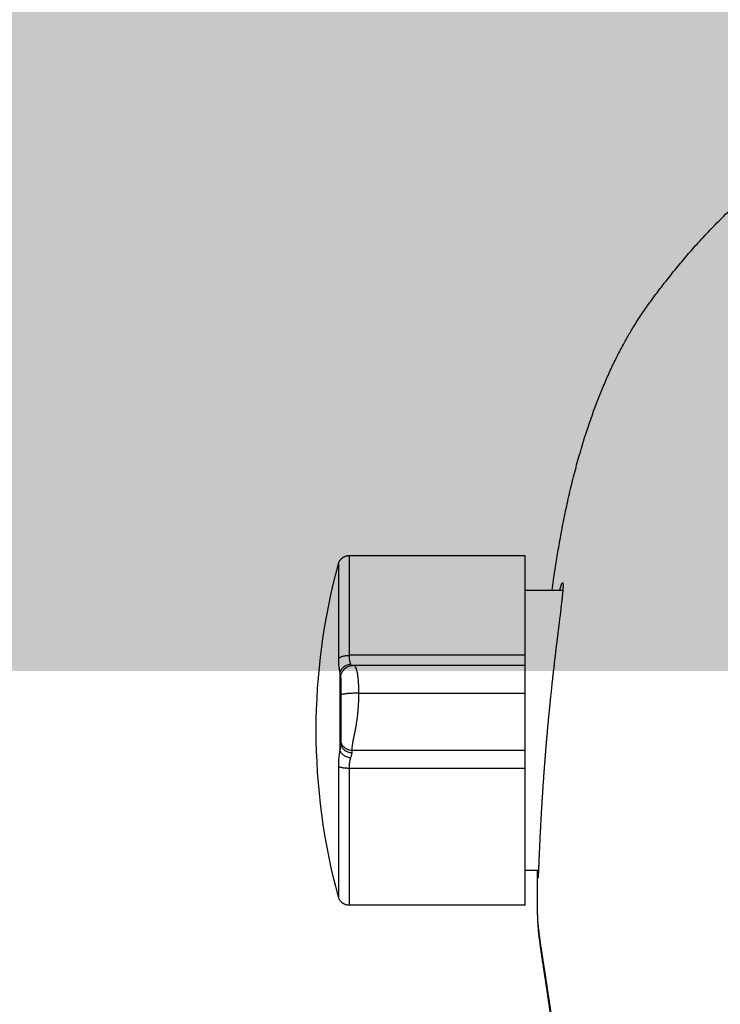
# Model space of a CAD drawing. Header units: millimetres. Extents: x 7483 to 13091, y 8111 to 13871.
# Tile 579 of 656: x 11437.18 to 11440.27, y 9686.99 to 9691.33. Entities that reach past the tile are written whole.
import ezdxf

# ---------------------------------------------------------------- set-up
doc = ezdxf.new("R2010")
doc.units = ezdxf.units.MM
doc.linetypes.add('DGN_STYLE_2', pattern=[30.2, 18.12, -12.08])
doc.layers.add('daszed - 60x120', color=7, linetype='Continuous', lineweight=5, true_color=0xb7dfb3)
doc.layers.add('Wyposazenie Wew - Urzadzenia Sanitarne', color=6, linetype='Continuous')

# ---------------------------------------------------------------- blocks, each defined once
blk = doc.blocks.new('ORAS_ELECTRA')
for p, q in [((3.5617, 0.5549), (2.7874, 0.5549)), ((2.7874, 0.1156), (2.7874, 0.5549)), ((2.7874, 0.4019), (2.6221, 0.4019)), ((2.7874, 0.0717), (2.7874, 0.1156)), ((2.7874, 0.1156), (3.5617, 0.1156)), ((3.5426, 0.0716), (2.7874, 0.0716)), ((3.5426, 0.0716), (3.5426, 0.0716)), ((3.6034, 0.04), (3.6034, -0.3033)), ((3.5197, -0.0512), (2.7874, -0.0512)), ((2.7874, -0.3808), (2.7874, -0.3035)), ((2.7874, -0.3035), (3.5497, -0.3035)), ((2.7874, -0.9851), (2.7874, -0.3808)), ((3.5617, -0.3808), (2.7874, -0.3808)), ((2.7294, -0.832), (2.7874, -0.832)), ((2.7874, -0.9851), (3.5617, -0.9851)), ((2.7328, -1.0256), (2.7328, -1.0252))]:
    blk.add_line(p, q)
blk.add_arc((0.9003, -0.2151), 2.8071, 344.8647, 15.1366)
for points, knots in [([(2.6687, 0.4019), (2.6666, 0.4174), (2.6629, 0.4456), (2.6569, 0.4863), (2.6511, 0.5241), (2.6451, 0.5618), (2.6384, 0.6015), (2.631, 0.6429), (2.6228, 0.6863), (2.6142, 0.7295), (2.6051, 0.7727), (2.5955, 0.8158), (2.5855, 0.8586), (2.575, 0.901), (2.564, 0.9432), (2.5525, 0.9852), (2.5404, 1.0269), (2.5278, 1.0682), (2.5146, 1.1092), (2.5008, 1.15), (2.4876, 1.1872), (2.4752, 1.2207), (2.4636, 1.2507), (2.4516, 1.2806), (2.4392, 1.3103), (2.4264, 1.3399), (2.4131, 1.3693), (2.3994, 1.3986), (2.3845, 1.429), (2.3683, 1.4605), (2.3527, 1.4895), (2.3387, 1.5147), (2.3263, 1.5361), (2.3125, 1.5592), (2.2971, 1.5839), (2.28, 1.6101), (2.2625, 1.636), (2.2424, 1.6644), (2.2197, 1.6954), (2.1946, 1.7289), (2.17, 1.7608), (2.1459, 1.7913), (2.1224, 1.8203), (2.0986, 1.849), (2.0744, 1.8775), (2.0498, 1.9056), (2.0236, 1.9349), (1.9958, 1.9652), (1.9661, 1.9964), (1.936, 2.0272), (1.9054, 2.0576), (1.8742, 2.0875), (1.8443, 2.1153), (1.8157, 2.1411), (1.7885, 2.1651), (1.761, 2.1886), (1.733, 2.2117), (1.7048, 2.2345), (1.6762, 2.2569), (1.6472, 2.2789), (1.6167, 2.3014), (1.5845, 2.3243), (1.5507, 2.3476), (1.5164, 2.3703), (1.4818, 2.3925), (1.4467, 2.4141), (1.4111, 2.4351), (1.3753, 2.4556), (1.3419, 2.4738), (1.3111, 2.49), (1.2831, 2.5043), (1.2548, 2.5182), (1.2264, 2.5318), (1.1977, 2.545), (1.1687, 2.5579), (1.1395, 2.5704), (1.1098, 2.5826), (1.0801, 2.5945), (1.0473, 2.607), (1.0114, 2.6201), (0.9725, 2.6336), (0.9332, 2.6464), (0.8938, 2.6586), (0.8541, 2.6701), (0.8161, 2.6806), (0.7797, 2.6899), (0.7452, 2.6983), (0.7105, 2.7063), (0.6756, 2.7138), (0.6407, 2.7208), (0.6056, 2.7274), (0.5704, 2.7336), (0.5333, 2.7397), (0.4941, 2.7455), (0.4529, 2.7511), (0.4116, 2.7561), (0.3687, 2.7607), (0.3242, 2.765), (0.2781, 2.7687), (0.2319, 2.7718), (0.1856, 2.7743), (0.1392, 2.7762), (0.0928, 2.7775), (0.0464, 2.7784), (0.0155, 2.7785), (0, 2.7785)], [0, 0, 0, 0, 0.011884, 0.021541, 0.031198, 0.040858, 0.050517, 0.061658, 0.072798, 0.083938, 0.09509, 0.106242, 0.117393, 0.128399, 0.139405, 0.150419, 0.161432, 0.172305, 0.183178, 0.19406, 0.204942, 0.213072, 0.221203, 0.229333, 0.237463, 0.245619, 0.253775, 0.261931, 0.270086, 0.279443, 0.288799, 0.295047, 0.301296, 0.307544, 0.315447, 0.323352, 0.331258, 0.339161, 0.34974, 0.36032, 0.370899, 0.380327, 0.389756, 0.399185, 0.408626, 0.418068, 0.427509, 0.43839, 0.449271, 0.460152, 0.471056, 0.481961, 0.492865, 0.502019, 0.511174, 0.520329, 0.529483, 0.538667, 0.547851, 0.557036, 0.566219, 0.5766, 0.586982, 0.597364, 0.607745, 0.618173, 0.628604, 0.639034, 0.649463, 0.65742, 0.665378, 0.673335, 0.681305, 0.689275, 0.697245, 0.705338, 0.713432, 0.721531, 0.729629, 0.740047, 0.750464, 0.760882, 0.771325, 0.781768, 0.792212, 0.801205, 0.8102, 0.819195, 0.828189, 0.837207, 0.846227, 0.855246, 0.864265, 0.874765, 0.885266, 0.895775, 0.906283, 0.917982, 0.929681, 0.941381, 0.953079, 0.964809, 0.97654, 0.98827, 1, 1, 1, 1]), ([(3.61, 0.518), (3.6095, 0.5196), (3.6085, 0.5228), (3.6066, 0.5271), (3.6045, 0.531), (3.6024, 0.5341), (3.6005, 0.5365), (3.5989, 0.5384), (3.5974, 0.54), (3.596, 0.5414), (3.5944, 0.5428), (3.5923, 0.5445), (3.5896, 0.5465), (3.5864, 0.5485), (3.5825, 0.5505), (3.5781, 0.5523), (3.5731, 0.5537), (3.5675, 0.5547), (3.5637, 0.5549), (3.5617, 0.5549)], [0, 0, 0, 0, 0.078431, 0.1516011, 0.2186896, 0.2790502, 0.32217, 0.3604948, 0.3938979, 0.422293, 0.4507485, 0.4935938, 0.5444787, 0.6032665, 0.6696909, 0.7433181, 0.8235147, 0.9094301, 1, 1, 1, 1]), ([(3.5617, 0.1156), (3.5617, 0.1291), (3.5617, 0.156), (3.5617, 0.1948), (3.5617, 0.2323), (3.5617, 0.2683), (3.5617, 0.3025), (3.5617, 0.3351), (3.5617, 0.3657), (3.5617, 0.3943), (3.5617, 0.4209), (3.5617, 0.4452), (3.5617, 0.4673), (3.5617, 0.4871), (3.5617, 0.5045), (3.5617, 0.5194), (3.5617, 0.5317), (3.5617, 0.5415), (3.5617, 0.5488), (3.5617, 0.5532), (3.5617, 0.5552), (3.5617, 0.5548), (3.5617, 0.5547)], [0, 0, 0, 0, 0.051969, 0.103938, 0.155907, 0.207876, 0.259845, 0.311814, 0.363783, 0.415752, 0.467721, 0.51969, 0.571659, 0.623628, 0.675597, 0.727566, 0.779535, 0.831504, 0.883473, 0.935442, 0.987411, 1, 1, 1, 1]), ([(3.61, 0.5179), (3.61, 0.5179), (3.61, 0.5178), (3.61, 0.5162), (3.61, 0.5136), (3.61, 0.5098), (3.61, 0.5049), (3.61, 0.4989), (3.61, 0.4918), (3.61, 0.4836), (3.61, 0.4745), (3.61, 0.4644), (3.61, 0.4531), (3.61, 0.4408), (3.61, 0.4274), (3.61, 0.413), (3.61, 0.3976), (3.61, 0.3814), (3.61, 0.3644), (3.61, 0.3466), (3.61, 0.3279), (3.61, 0.3084), (3.61, 0.2879), (3.61, 0.2665), (3.61, 0.2444), (3.61, 0.2215), (3.61, 0.1982), (3.61, 0.1743), (3.61, 0.15), (3.61, 0.1252), (3.61, 0.1082), (3.61, 0.0997)], [0, 0, 0, 0, 0.030258, 0.064558, 0.099481, 0.134404, 0.169327, 0.204251, 0.239174, 0.273473, 0.307773, 0.342072, 0.376372, 0.411295, 0.446218, 0.481141, 0.516065, 0.550988, 0.585287, 0.619587, 0.653886, 0.688186, 0.723109, 0.758032, 0.792955, 0.827879, 0.862802, 0.897101, 0.931401, 0.9657, 1, 1, 1, 1]), ([(2.6354, 0.4019), (2.6351, 0.403), (2.6344, 0.4055), (2.6334, 0.4092), (2.6323, 0.413), (2.6313, 0.4165), (2.6303, 0.4198), (2.6292, 0.423), (2.6282, 0.4258), (2.6272, 0.4283), (2.6263, 0.4305), (2.6255, 0.4322), (2.6247, 0.4336), (2.6238, 0.4346), (2.623, 0.4351), (2.6224, 0.4348), (2.6219, 0.4339), (2.6215, 0.4324), (2.6212, 0.4304), (2.6211, 0.4282), (2.621, 0.4257), (2.621, 0.4228), (2.621, 0.4196), (2.6212, 0.4159), (2.6214, 0.4115), (2.6217, 0.4061), (2.6222, 0.3997), (2.6228, 0.3926), (2.6235, 0.3851), (2.6243, 0.3773), (2.6251, 0.3697), (2.6259, 0.3622), (2.6268, 0.3547), (2.6276, 0.3469), (2.6286, 0.3387), (2.6296, 0.3303), (2.6307, 0.3205), (2.6321, 0.3095), (2.6336, 0.297), (2.6352, 0.284), (2.6368, 0.2709), (2.6384, 0.2578), (2.64, 0.2454), (2.6415, 0.2333), (2.6429, 0.2216), (2.6444, 0.2096), (2.6459, 0.1973), (2.6475, 0.1848), (2.6492, 0.1707), (2.6511, 0.1551), (2.6532, 0.1377), (2.6553, 0.12), (2.6574, 0.1024), (2.6594, 0.0852), (2.6612, 0.0691), (2.663, 0.0537), (2.6647, 0.0389), (2.6663, 0.0239), (2.668, 0.0088), (2.6697, -0.0065), (2.6715, -0.0235), (2.6735, -0.0422), (2.6757, -0.0626), (2.6778, -0.0833), (2.6798, -0.1034), (2.6818, -0.123), (2.6835, -0.141), (2.6852, -0.1581), (2.6867, -0.1748), (2.6883, -0.1921), (2.69, -0.2101), (2.6916, -0.2281), (2.6932, -0.2466), (2.6948, -0.2655), (2.6965, -0.2849), (2.6981, -0.3043), (2.6996, -0.3235), (2.7011, -0.3425), (2.7025, -0.3603), (2.7038, -0.377), (2.7049, -0.3926), (2.7061, -0.4081), (2.7072, -0.4235), (2.7083, -0.4388), (2.7094, -0.4555), (2.7106, -0.4735), (2.7119, -0.4927), (2.7131, -0.5117), (2.7142, -0.5299), (2.7153, -0.5471), (2.7162, -0.5625), (2.717, -0.5769), (2.7178, -0.5901), (2.7185, -0.6032), (2.7192, -0.616), (2.7199, -0.6286), (2.7206, -0.6422), (2.7214, -0.6567), (2.7222, -0.6719), (2.7229, -0.6867), (2.7236, -0.7006), (2.7242, -0.7135), (2.7247, -0.7249), (2.7252, -0.7353), (2.7256, -0.7448), (2.726, -0.754), (2.7264, -0.7628), (2.7268, -0.7714), (2.7272, -0.7804), (2.7276, -0.7897), (2.728, -0.7993), (2.7283, -0.8082), (2.7287, -0.8163), (2.729, -0.8235), (2.7293, -0.8296), (2.7295, -0.835), (2.7297, -0.8396), (2.7299, -0.8439), (2.7301, -0.8478), (2.7303, -0.8513), (2.7305, -0.8547), (2.7307, -0.8579), (2.7308, -0.8607), (2.731, -0.8628), (2.7312, -0.8642), (2.7313, -0.865), (2.7314, -0.8651), (2.7315, -0.8648), (2.7316, -0.8641), (2.7317, -0.863), (2.7318, -0.8615), (2.7319, -0.8596), (2.7319, -0.857), (2.732, -0.8537), (2.7321, -0.8495), (2.7321, -0.8445), (2.7322, -0.8391), (2.7322, -0.8348), (2.7322, -0.8324), (2.7322, -0.832)], [0, 0, 0, 0, 0.0042792, 0.0099787, 0.0156781, 0.021404, 0.0271325, 0.0336812, 0.0402309, 0.0467796, 0.0533655, 0.0599525, 0.0665385, 0.075105, 0.0836716, 0.0922755, 0.1008795, 0.1086514, 0.1164303, 0.1228835, 0.1293378, 0.135791, 0.1422804, 0.1487709, 0.1552604, 0.1636998, 0.1721392, 0.1806144, 0.1890896, 0.1967438, 0.2044047, 0.2108416, 0.2172794, 0.2237163, 0.2301885, 0.2366616, 0.2431338, 0.2515487, 0.2599637, 0.2684131, 0.2768626, 0.2844923, 0.2921284, 0.2986405, 0.3051535, 0.3116655, 0.3182132, 0.3247618, 0.3313095, 0.3398225, 0.3483355, 0.3568835, 0.3654316, 0.3731504, 0.3808757, 0.3874612, 0.3940477, 0.4006332, 0.4072552, 0.4138782, 0.4205002, 0.4291111, 0.4377221, 0.4463692, 0.4550164, 0.4628257, 0.4706418, 0.477228, 0.4838183, 0.4911381, 0.498458, 0.5058002, 0.5131423, 0.5210725, 0.5290028, 0.5369615, 0.5449203, 0.5527456, 0.5605779, 0.5671458, 0.5737147, 0.5802826, 0.5868873, 0.593493, 0.6000978, 0.6086872, 0.6172766, 0.6259026, 0.6345286, 0.6423194, 0.650117, 0.6566572, 0.6631984, 0.6697386, 0.6763153, 0.682893, 0.6894697, 0.6980223, 0.7065749, 0.7151638, 0.7237526, 0.7315096, 0.7392733, 0.7458024, 0.7523325, 0.7588616, 0.765427, 0.7719935, 0.7785589, 0.7870967, 0.7956344, 0.8042082, 0.812782, 0.8205252, 0.8282751, 0.8348041, 0.841334, 0.847863, 0.8544283, 0.8609946, 0.8675599, 0.8760975, 0.884635, 0.8932085, 0.9017821, 0.909525, 0.9172746, 0.9238053, 0.930337, 0.9368677, 0.9434348, 0.9500028, 0.9565699, 0.9651097, 0.9736495, 0.9822254, 0.9908012, 0.9985463, 1, 1, 1, 1]), ([(3.5553, 0.0765), (3.556, 0.0782), (3.5573, 0.0817), (3.5589, 0.0876), (3.5602, 0.094), (3.5611, 0.1008), (3.5616, 0.108), (3.5617, 0.1131), (3.5617, 0.1156)], [0, 0, 0, 0, 0.1721607, 0.3417805, 0.5091093, 0.6744073, 0.8379446, 1, 1, 1, 1]), ([(3.61, 0.0997), (3.6092, 0.1008), (3.6076, 0.103), (3.6036, 0.106), (3.5985, 0.1088), (3.5923, 0.1113), (3.5852, 0.1132), (3.5775, 0.1146), (3.5696, 0.1154), (3.5643, 0.1155), (3.5617, 0.1156)], [0, 0, 0, 0, 0.1191402, 0.243165, 0.3706743, 0.5, 0.6293257, 0.756835, 0.8808598, 1, 1, 1, 1]), ([(3.61, 0.0997), (3.61, 0.0958), (3.6099, 0.088), (3.6093, 0.0769), (3.6084, 0.0665), (3.6071, 0.0568), (3.6055, 0.0478), (3.6041, 0.0426), (3.6034, 0.04)], [0, 0, 0, 0, 0.165911, 0.33128, 0.498335, 0.665401, 0.831978, 1, 1, 1, 1]), ([(2.7874, -0.0512), (2.7874, -0.0486), (2.7874, -0.0433), (2.7874, -0.0357), (2.7874, -0.0284), (2.7874, -0.0214), (2.7874, -0.0147), (2.7874, -0.0083), (2.7874, -0.0022), (2.7874, 0.0036), (2.7874, 0.0091), (2.7874, 0.0144), (2.7874, 0.0193), (2.7874, 0.024), (2.7874, 0.0284), (2.7874, 0.0328), (2.7874, 0.037), (2.7874, 0.0411), (2.7874, 0.0449), (2.7874, 0.0484), (2.7874, 0.0516), (2.7874, 0.0545), (2.7874, 0.0573), (2.7874, 0.0599), (2.7874, 0.0622), (2.7874, 0.0643), (2.7874, 0.0661), (2.7874, 0.0677), (2.7874, 0.0691), (2.7874, 0.0702), (2.7874, 0.071), (2.7874, 0.0715), (2.7874, 0.0716), (2.7874, 0.0716), (2.7874, 0.0716)], [0, 0, 0, 0, 0.019721, 0.03899, 0.057967, 0.076814, 0.095683, 0.114718, 0.134051, 0.153798, 0.17406, 0.194923, 0.216457, 0.238722, 0.261761, 0.285612, 0.313317, 0.342096, 0.371961, 0.402918, 0.434962, 0.468086, 0.502274, 0.541086, 0.581133, 0.622379, 0.664784, 0.708307, 0.762973, 0.819155, 0.87676, 0.935693, 0.995855, 1, 1, 1, 1]), ([(3.5197, -0.0512), (3.5197, -0.0486), (3.5197, -0.0435), (3.5199, -0.0359), (3.52, -0.0284), (3.5202, -0.0212), (3.5205, -0.0142), (3.5209, -0.0073), (3.5213, -0.0007), (3.5218, 0.0056), (3.5223, 0.0114), (3.5229, 0.0167), (3.5233, 0.0202), (3.5236, 0.0225), (3.5238, 0.0237), (3.5239, 0.0249), (3.5241, 0.0261), (3.5242, 0.0272), (3.5245, 0.0292), (3.525, 0.0321), (3.5257, 0.0358), (3.5264, 0.0395), (3.5272, 0.0433), (3.5281, 0.047), (3.529, 0.0503), (3.5299, 0.0533), (3.5308, 0.056), (3.5317, 0.0585), (3.5327, 0.0609), (3.5337, 0.063), (3.5349, 0.0653), (3.5362, 0.0673), (3.5377, 0.069), (3.539, 0.0702), (3.5402, 0.071), (3.5413, 0.0714), (3.5421, 0.0716), (3.5425, 0.0716), (3.5426, 0.0716)], [0, 0, 0, 0, 0.01917, 0.038292, 0.057502, 0.076956, 0.09682, 0.117269, 0.138479, 0.160625, 0.183871, 0.204366, 0.225833, 0.231627, 0.237495, 0.243437, 0.249456, 0.255552, 0.261727, 0.28189, 0.304533, 0.329846, 0.358036, 0.389317, 0.423917, 0.45358, 0.485546, 0.519924, 0.556824, 0.596349, 0.638597, 0.700325, 0.760775, 0.819502, 0.876112, 0.93026, 0.981648, 1, 1, 1, 1]), ([(3.5997, 0.0163), (3.5997, 0.0165), (3.5997, 0.017), (3.5997, 0.0179), (3.5997, 0.0187), (3.5996, 0.0195), (3.5996, 0.0202), (3.5996, 0.0209), (3.5995, 0.0214), (3.5995, 0.0219), (3.5994, 0.0223), (3.5994, 0.0227), (3.5993, 0.023), (3.5993, 0.0233), (3.5993, 0.0236), (3.5992, 0.024), (3.5991, 0.0244), (3.5991, 0.0249), (3.5989, 0.0258), (3.5987, 0.0272), (3.5981, 0.0298), (3.5972, 0.033), (3.5958, 0.0367), (3.5943, 0.0401), (3.5927, 0.0432), (3.5909, 0.0462), (3.5892, 0.0486), (3.5878, 0.0504), (3.5868, 0.0516), (3.586, 0.0525), (3.5853, 0.0533), (3.5845, 0.0541), (3.5835, 0.0551), (3.5823, 0.0563), (3.5805, 0.0579), (3.5783, 0.0597), (3.5758, 0.0615), (3.5733, 0.0632), (3.5709, 0.0645), (3.5686, 0.0657), (3.5666, 0.0666), (3.5648, 0.0674), (3.5631, 0.068), (3.5613, 0.0687), (3.5592, 0.0693), (3.5569, 0.0699), (3.5543, 0.0705), (3.5521, 0.0709), (3.5502, 0.0711), (3.5487, 0.0713), (3.547, 0.0715), (3.5449, 0.0716), (3.5435, 0.0716), (3.5427, 0.0716)], [0, 0, 0, 0, 0.041021, 0.077129, 0.108289, 0.134488, 0.155745, 0.166554, 0.175503, 0.182672, 0.188223, 0.190501, 0.192537, 0.19444, 0.19634, 0.198367, 0.203303, 0.208682, 0.214023, 0.226465, 0.24817, 0.285339, 0.314754, 0.343372, 0.372817, 0.40328, 0.434823, 0.453059, 0.467575, 0.478348, 0.486536, 0.495857, 0.510203, 0.526983, 0.546081, 0.579762, 0.61095, 0.639622, 0.668015, 0.693395, 0.715765, 0.735138, 0.75305, 0.773725, 0.797404, 0.824822, 0.855364, 0.888996, 0.905911, 0.923594, 0.944615, 0.9701, 1, 1, 1, 1]), ([(3.5528, 0.0707), (3.5531, 0.0713), (3.5538, 0.0731), (3.5547, 0.0751), (3.5553, 0.0765)], [0, 0, 0, 0, 0.333283, 1, 1, 1, 1]), ([(3.5553, 0.0765), (3.5579, 0.0762), (3.5633, 0.0754), (3.5713, 0.073), (3.5791, 0.0694), (3.5863, 0.0648), (3.5925, 0.0593), (3.5975, 0.0531), (3.6013, 0.0467), (3.6027, 0.0422), (3.6034, 0.04)], [0, 0, 0, 0, 0.118749, 0.242699, 0.370375, 0.5, 0.629625, 0.757301, 0.881251, 1, 1, 1, 1]), ([(3.6034, 0.04), (3.6029, 0.0371), (3.602, 0.0315), (3.6008, 0.0242), (3.5999, 0.0178), (3.5998, 0.0145), (3.5997, 0.0128)], [0, 0, 0, 0, 0.266792, 0.520964, 0.764581, 1, 1, 1, 1]), ([(3.5997, 0.0162), (3.5997, 0.016), (3.5997, 0.0157), (3.5997, 0.0147), (3.5997, 0.0133), (3.5997, 0.0115), (3.5997, 0.0093), (3.5997, 0.0068), (3.5997, 0.0038), (3.5997, 0.0008), (3.5997, -0.0021), (3.5997, -0.0048), (3.5997, -0.0077), (3.5997, -0.0107), (3.5997, -0.0139), (3.5997, -0.0173), (3.5997, -0.0209), (3.5997, -0.0247), (3.5997, -0.028), (3.5997, -0.0305), (3.5997, -0.0321), (3.5997, -0.0338), (3.5997, -0.0354), (3.5997, -0.0371), (3.5997, -0.0396), (3.5997, -0.0429), (3.5997, -0.0464), (3.5997, -0.0488), (3.5997, -0.0501), (3.5997, -0.0514), (3.5997, -0.0527), (3.5997, -0.054), (3.5997, -0.0553), (3.5997, -0.0563), (3.5997, -0.0571), (3.5997, -0.0576), (3.5997, -0.0582), (3.5997, -0.0591), (3.5997, -0.0598), (3.5997, -0.0603)], [0, 0, 0, 0, 0.076078, 0.15297, 0.227006, 0.298208, 0.366602, 0.432213, 0.495074, 0.555219, 0.594456, 0.632169, 0.668376, 0.703094, 0.736346, 0.768157, 0.800233, 0.830287, 0.858366, 0.86887, 0.879083, 0.889008, 0.898651, 0.908017, 0.917111, 0.938818, 0.957286, 0.962758, 0.967903, 0.972732, 0.977263, 0.981513, 0.985504, 0.989865, 0.991183, 0.992445, 0.993663, 0.996026, 1, 1, 1, 1]), ([(2.7874, -0.3035), (2.7874, -0.3017), (2.7874, -0.2982), (2.7874, -0.2926), (2.7874, -0.287), (2.7874, -0.2811), (2.7874, -0.275), (2.7874, -0.2687), (2.7874, -0.2626), (2.7874, -0.2568), (2.7874, -0.2513), (2.7874, -0.2456), (2.7874, -0.2398), (2.7874, -0.2337), (2.7874, -0.2275), (2.7874, -0.2213), (2.7874, -0.2152), (2.7874, -0.2092), (2.7874, -0.2031), (2.7874, -0.1968), (2.7874, -0.1903), (2.7874, -0.1841), (2.7874, -0.1782), (2.7874, -0.1726), (2.7874, -0.167), (2.7874, -0.1612), (2.7874, -0.1553), (2.7874, -0.1493), (2.7874, -0.1432), (2.7874, -0.137), (2.7874, -0.1307), (2.7874, -0.1242), (2.7874, -0.1176), (2.7874, -0.1108), (2.7874, -0.1039), (2.7874, -0.0969), (2.7874, -0.0896), (2.7874, -0.0823), (2.7874, -0.0747), (2.7874, -0.067), (2.7874, -0.0591), (2.7874, -0.0539), (2.7874, -0.0512)], [0, 0, 0, 0, 0.049887, 0.099698, 0.149297, 0.198547, 0.247314, 0.295466, 0.34287, 0.379507, 0.415541, 0.45091, 0.485556, 0.519419, 0.552445, 0.584578, 0.61163, 0.637943, 0.663488, 0.688238, 0.712168, 0.735259, 0.752802, 0.769811, 0.786283, 0.802217, 0.817617, 0.832489, 0.846477, 0.85999, 0.873048, 0.885678, 0.897914, 0.909797, 0.921379, 0.932718, 0.943882, 0.954949, 0.966002, 0.977133, 0.988433, 1, 1, 1, 1]), ([(3.5497, -0.3035), (3.5497, -0.3018), (3.5497, -0.2983), (3.5493, -0.2928), (3.5487, -0.2869), (3.5479, -0.2809), (3.547, -0.2747), (3.5462, -0.2701), (3.5457, -0.2672), (3.5455, -0.266), (3.5453, -0.2648), (3.5451, -0.2637), (3.5448, -0.2621), (3.5443, -0.2597), (3.5436, -0.2561), (3.5428, -0.2522), (3.5419, -0.2479), (3.5409, -0.2431), (3.5397, -0.2373), (3.5383, -0.2302), (3.5366, -0.2217), (3.535, -0.2134), (3.5336, -0.2059), (3.5325, -0.1997), (3.5314, -0.1935), (3.5304, -0.1875), (3.5295, -0.1816), (3.5286, -0.1759), (3.5278, -0.1702), (3.5271, -0.1647), (3.5263, -0.1594), (3.5256, -0.1538), (3.5251, -0.1496), (3.5248, -0.1469), (3.5248, -0.1461), (3.5247, -0.1454), (3.5246, -0.1446), (3.5245, -0.1438), (3.5242, -0.1409), (3.5237, -0.1359), (3.523, -0.1284), (3.5224, -0.1209), (3.5218, -0.1133), (3.5213, -0.1056), (3.5209, -0.0979), (3.5205, -0.0902), (3.5202, -0.0824), (3.52, -0.0746), (3.5199, -0.0668), (3.5197, -0.059), (3.5197, -0.0538), (3.5197, -0.0512)], [0, 0, 0, 0, 0.047929, 0.097632, 0.148959, 0.20173, 0.249192, 0.297439, 0.305998, 0.314574, 0.323166, 0.331729, 0.336957, 0.358592, 0.382731, 0.408606, 0.436117, 0.465151, 0.495573, 0.53725, 0.580638, 0.625264, 0.652229, 0.677298, 0.700547, 0.722056, 0.741908, 0.760187, 0.77698, 0.792763, 0.807157, 0.82025, 0.835675, 0.837547, 0.839386, 0.841193, 0.842966, 0.844708, 0.846419, 0.862519, 0.877721, 0.8921, 0.905742, 0.918737, 0.931183, 0.943183, 0.95484, 0.966256, 0.977529, 0.98875, 1, 1, 1, 1]), ([(3.5197, -0.0512), (3.5229, -0.0512), (3.5295, -0.0512), (3.5394, -0.0515), (3.5485, -0.0518), (3.5566, -0.0522), (3.5636, -0.0527), (3.5703, -0.0532), (3.5764, -0.0538), (3.5819, -0.0545), (3.5868, -0.0553), (3.5909, -0.0561), (3.5946, -0.057), (3.5975, -0.058), (3.5994, -0.0591), (3.5996, -0.0599), (3.5997, -0.0603)], [0, 0, 0, 0, 0.076805, 0.156939, 0.239951, 0.303775, 0.368607, 0.434128, 0.5, 0.565872, 0.631393, 0.696225, 0.760049, 0.843061, 0.923195, 1, 1, 1, 1]), ([(3.5997, -0.0603), (3.5997, -0.0606), (3.5997, -0.0612), (3.5997, -0.0619), (3.5997, -0.0627), (3.5997, -0.0635), (3.5997, -0.0643), (3.5997, -0.0648), (3.5997, -0.0656), (3.5997, -0.0667), (3.5997, -0.0681), (3.5997, -0.0696), (3.5997, -0.0713), (3.5997, -0.0732), (3.5997, -0.0753), (3.5997, -0.0777), (3.5997, -0.0802), (3.5997, -0.0827), (3.5997, -0.0862), (3.5997, -0.0906), (3.5997, -0.0958), (3.5997, -0.101), (3.5997, -0.1064), (3.5997, -0.1117), (3.5997, -0.1176), (3.5997, -0.124), (3.5997, -0.1307), (3.5997, -0.1374), (3.5997, -0.1441), (3.5997, -0.1512), (3.5997, -0.1587), (3.5997, -0.1666), (3.5997, -0.1742), (3.5997, -0.1818), (3.5997, -0.1891), (3.5997, -0.1962), (3.5997, -0.2032), (3.5997, -0.2098), (3.5997, -0.217), (3.5997, -0.2246), (3.5997, -0.2326), (3.5997, -0.2402), (3.5997, -0.2474), (3.5997, -0.2519), (3.5997, -0.2541)], [0, 0, 0, 0, 0.001701, 0.002985, 0.003853, 0.006141, 0.006983, 0.007871, 0.008809, 0.011147, 0.013741, 0.016608, 0.01976, 0.023207, 0.027986, 0.033081, 0.038503, 0.044262, 0.050366, 0.063113, 0.076757, 0.091334, 0.106873, 0.123398, 0.140929, 0.164183, 0.188733, 0.214605, 0.241819, 0.270395, 0.30684, 0.344941, 0.384718, 0.426192, 0.469379, 0.513475, 0.55925, 0.606715, 0.65169, 0.717432, 0.785117, 0.854763, 0.926386, 1, 1, 1, 1]), ([(3.5497, -0.3035), (3.5517, -0.3034), (3.5558, -0.3033), (3.562, -0.3021), (3.5677, -0.3003), (3.5728, -0.2981), (3.5772, -0.2955), (3.5813, -0.2925), (3.5851, -0.2891), (3.5886, -0.2853), (3.5916, -0.2812), (3.5942, -0.2769), (3.5965, -0.2719), (3.5983, -0.2663), (3.5995, -0.2601), (3.5997, -0.2561), (3.5997, -0.2541)], [0, 0, 0, 0, 0.076805, 0.156939, 0.239951, 0.303775, 0.368607, 0.434128, 0.5, 0.565872, 0.631393, 0.696225, 0.760049, 0.843061, 0.923195, 1, 1, 1, 1]), ([(3.5997, -0.2541), (3.5997, -0.2548), (3.5997, -0.2562), (3.5997, -0.2594), (3.5997, -0.2633), (3.5997, -0.2667), (3.5997, -0.2684)], [0, 0, 0, 0, 0.250764, 0.5, 0.749236, 1, 1, 1, 1]), ([(3.5997, -0.2684), (3.5997, -0.2702), (3.5995, -0.2739), (3.5983, -0.2794), (3.5965, -0.2845), (3.5942, -0.289), (3.5916, -0.2929), (3.5886, -0.2966), (3.5851, -0.3), (3.5813, -0.3031), (3.5772, -0.3058), (3.5728, -0.3081), (3.5677, -0.3102), (3.562, -0.3118), (3.5558, -0.3129), (3.5517, -0.313), (3.5497, -0.313)], [0, 0, 0, 0, 0.076805, 0.156939, 0.239951, 0.303775, 0.368607, 0.434128, 0.5, 0.565872, 0.631393, 0.696225, 0.760049, 0.843061, 0.923195, 1, 1, 1, 1]), ([(3.6034, -0.3033), (3.6027, -0.3051), (3.6013, -0.3088), (3.5975, -0.3143), (3.5925, -0.3195), (3.5863, -0.3243), (3.5791, -0.3284), (3.5713, -0.3317), (3.5633, -0.334), (3.5579, -0.3349), (3.5553, -0.3353)], [0, 0, 0, 0, 0.118749, 0.242699, 0.370375, 0.5, 0.629625, 0.757301, 0.881251, 1, 1, 1, 1]), ([(3.5997, -0.2684), (3.5998, -0.2707), (3.5999, -0.2755), (3.6008, -0.2838), (3.602, -0.2931), (3.6029, -0.2998), (3.6034, -0.3033)], [0, 0, 0, 0, 0.235419, 0.479036, 0.733208, 1, 1, 1, 1]), ([(3.6034, -0.3033), (3.6041, -0.3066), (3.6055, -0.3133), (3.6071, -0.3242), (3.6084, -0.3357), (3.6093, -0.3476), (3.6099, -0.3601), (3.61, -0.3686), (3.61, -0.3728)], [0, 0, 0, 0, 0.167999, 0.334577, 0.501664, 0.668698, 0.834066, 1, 1, 1, 1]), ([(3.5553, -0.3353), (3.5547, -0.3335), (3.5536, -0.33), (3.5522, -0.3255), (3.551, -0.321), (3.55, -0.3168), (3.5498, -0.3142), (3.5497, -0.313)], [0, 0, 0, 0, 0.2023635, 0.3901898, 0.5636404, 0.7972661, 1, 1, 1, 1]), ([(3.5617, -0.3808), (3.5617, -0.3781), (3.5616, -0.3725), (3.5611, -0.3645), (3.5602, -0.3567), (3.5589, -0.3491), (3.5573, -0.3419), (3.556, -0.3375), (3.5553, -0.3353)], [0, 0, 0, 0, 0.162055, 0.325593, 0.490891, 0.658219, 0.827839, 1, 1, 1, 1]), ([(3.61, -0.3728), (3.6092, -0.3734), (3.6076, -0.3745), (3.6036, -0.376), (3.5985, -0.3774), (3.5923, -0.3786), (3.5852, -0.3796), (3.5775, -0.3803), (3.5696, -0.3807), (3.5643, -0.3808), (3.5617, -0.3808)], [0, 0, 0, 0, 0.11914, 0.243165, 0.370674, 0.5, 0.629326, 0.756835, 0.88086, 1, 1, 1, 1]), ([(3.5617, -0.9849), (3.5617, -0.985), (3.5617, -0.9854), (3.5617, -0.9837), (3.5617, -0.9796), (3.5617, -0.9727), (3.5617, -0.9632), (3.5617, -0.9512), (3.5617, -0.9366), (3.5617, -0.9195), (3.5617, -0.9001), (3.5617, -0.8783), (3.5617, -0.8542), (3.5617, -0.8279), (3.5617, -0.7995), (3.5617, -0.7691), (3.5617, -0.7369), (3.5617, -0.7028), (3.5617, -0.667), (3.5617, -0.6297), (3.5617, -0.591), (3.5617, -0.551), (3.5617, -0.5099), (3.5617, -0.4677), (3.5617, -0.4247), (3.5617, -0.3954), (3.5617, -0.3808)], [0, 0, 0, 0, 0.005033, 0.048292, 0.091552, 0.134811, 0.17807, 0.22133, 0.264589, 0.307849, 0.351108, 0.394368, 0.437627, 0.480887, 0.524146, 0.567405, 0.610665, 0.653924, 0.697184, 0.740443, 0.783703, 0.826962, 0.870222, 0.913481, 0.956741, 1, 1, 1, 1]), ([(3.61, -0.3728), (3.61, -0.3822), (3.61, -0.401), (3.61, -0.4287), (3.61, -0.4561), (3.61, -0.4832), (3.61, -0.5097), (3.61, -0.5356), (3.61, -0.5608), (3.61, -0.5855), (3.61, -0.6099), (3.61, -0.6337), (3.61, -0.6571), (3.61, -0.6798), (3.61, -0.7017), (3.61, -0.7228), (3.61, -0.743), (3.61, -0.7623), (3.61, -0.7807), (3.61, -0.7984), (3.61, -0.8154), (3.61, -0.8315), (3.61, -0.8466), (3.61, -0.8608), (3.61, -0.8739), (3.61, -0.8859), (3.61, -0.8968), (3.61, -0.9067), (3.61, -0.9157), (3.61, -0.9236), (3.61, -0.9305), (3.61, -0.9362), (3.61, -0.9409), (3.61, -0.9444), (3.61, -0.9468), (3.61, -0.948), (3.61, -0.948), (3.61, -0.948)], [0, 0, 0, 0, 0.02907, 0.058141, 0.087211, 0.116281, 0.145352, 0.173903, 0.202454, 0.231005, 0.259557, 0.288627, 0.317697, 0.346768, 0.375838, 0.404908, 0.433459, 0.462011, 0.490562, 0.519113, 0.548184, 0.577254, 0.606324, 0.635395, 0.664465, 0.693016, 0.721567, 0.750119, 0.77867, 0.80774, 0.836811, 0.865881, 0.894951, 0.924021, 0.952573, 0.981124, 1, 1, 1, 1]), ([(2.7328, -1.0252), (2.7328, -1.0236), (2.7328, -1.0209), (2.7328, -1.0172), (2.7329, -1.0144), (2.7329, -1.0119), (2.7329, -1.0095), (2.7329, -1.0073), (2.7329, -1.0053), (2.7329, -1.0034), (2.733, -1.0014), (2.733, -0.9992), (2.733, -0.9967), (2.733, -0.9934), (2.733, -0.9892), (2.7331, -0.9843), (2.7331, -0.98), (2.7331, -0.9766), (2.7331, -0.9742), (2.7331, -0.972), (2.7331, -0.9701), (2.7332, -0.9684), (2.7332, -0.9667), (2.7332, -0.9649), (2.7332, -0.9629), (2.7332, -0.9607), (2.7332, -0.9585), (2.7332, -0.9562), (2.7332, -0.9538), (2.7332, -0.9514), (2.7332, -0.9489), (2.7333, -0.9463), (2.7333, -0.9428), (2.7333, -0.9385), (2.7333, -0.9339), (2.7333, -0.93), (2.7333, -0.9268), (2.7333, -0.9239), (2.7333, -0.9212), (2.7334, -0.9186), (2.7334, -0.9161), (2.7334, -0.9138), (2.7334, -0.9114), (2.7334, -0.9088), (2.7334, -0.9059), (2.7334, -0.9028), (2.7334, -0.8997), (2.7334, -0.8968), (2.7334, -0.8941), (2.7334, -0.8915), (2.7334, -0.8891), (2.7334, -0.887), (2.7334, -0.8852), (2.7334, -0.8831), (2.7334, -0.8806), (2.7334, -0.8777), (2.7334, -0.8753), (2.7334, -0.8733), (2.7334, -0.8716), (2.7334, -0.8697), (2.7334, -0.8676), (2.7334, -0.8653), (2.7334, -0.8629), (2.7334, -0.8604), (2.7334, -0.8576), (2.7334, -0.8544), (2.7334, -0.8511), (2.7334, -0.8481), (2.7334, -0.8456), (2.7334, -0.8434), (2.7334, -0.8413), (2.7334, -0.8392), (2.7334, -0.837), (2.7334, -0.8346), (2.7334, -0.8329), (2.7334, -0.832)], [0, 0, 0, 0, 0.025346, 0.041514, 0.055857, 0.06875, 0.08098, 0.092572, 0.102123, 0.112108, 0.12253, 0.133537, 0.146021, 0.160132, 0.184501, 0.210263, 0.236236, 0.250249, 0.263083, 0.274263, 0.283805, 0.292587, 0.301103, 0.309352, 0.320331, 0.331606, 0.343364, 0.355775, 0.366984, 0.379486, 0.392895, 0.406407, 0.419997, 0.446769, 0.473511, 0.49133, 0.507531, 0.522448, 0.536266, 0.54984, 0.563598, 0.574662, 0.586898, 0.600495, 0.615341, 0.631272, 0.648204, 0.662699, 0.676923, 0.690761, 0.703171, 0.713907, 0.72309, 0.731765, 0.746959, 0.761608, 0.777025, 0.784694, 0.793131, 0.802937, 0.814112, 0.826455, 0.839046, 0.851769, 0.864615, 0.883765, 0.901031, 0.916411, 0.929903, 0.940738, 0.951503, 0.96226, 0.973257, 0.985821, 1, 1, 1, 1]), ([(3.5617, -0.985), (3.5634, -0.985), (3.5667, -0.9849), (3.5715, -0.9842), (3.5757, -0.9831), (3.5792, -0.9819), (3.5821, -0.9807), (3.5843, -0.9797), (3.5863, -0.9786), (3.5879, -0.9776), (3.5898, -0.9765), (3.5919, -0.9749), (3.5945, -0.9728), (3.5973, -0.9702), (3.6003, -0.967), (3.6032, -0.9632), (3.6059, -0.9587), (3.6083, -0.9537), (3.6094, -0.95), (3.61, -0.9481)], [0, 0, 0, 0, 0.07845, 0.151634, 0.218731, 0.279096, 0.322217, 0.36054, 0.39394, 0.422331, 0.450782, 0.49362, 0.544498, 0.60328, 0.669699, 0.743322, 0.823516, 0.90943, 1, 1, 1, 1]), ([(2.3674, -4.175), (2.3684, -4.1612), (2.3704, -4.1336), (2.3735, -4.0926), (2.3766, -4.0517), (2.3798, -4.0111), (2.3829, -3.9707), (2.3862, -3.9305), (2.3894, -3.8906), (2.3927, -3.8509), (2.396, -3.8115), (2.3994, -3.7722), (2.4028, -3.733), (2.4062, -3.694), (2.4097, -3.6553), (2.4132, -3.6169), (2.4167, -3.5788), (2.4202, -3.541), (2.4237, -3.5036), (2.4273, -3.4665), (2.4308, -3.4297), (2.4344, -3.3933), (2.438, -3.3573), (2.4416, -3.3215), (2.4452, -3.2862), (2.4488, -3.2511), (2.4524, -3.2161), (2.4561, -3.1809), (2.4599, -3.1457), (2.4636, -3.1109), (2.4673, -3.0765), (2.4711, -3.042), (2.4749, -3.0074), (2.4788, -2.9727), (2.4827, -2.9385), (2.4865, -2.9047), (2.4903, -2.8713), (2.4941, -2.8384), (2.4979, -2.8059), (2.5017, -2.7739), (2.5054, -2.7422), (2.5091, -2.7109), (2.5129, -2.6799), (2.5166, -2.6492), (2.5202, -2.619), (2.5239, -2.5891), (2.5276, -2.5588), (2.5314, -2.528), (2.5352, -2.4969), (2.5391, -2.4662), (2.5428, -2.4361), (2.5466, -2.4064), (2.5503, -2.3772), (2.5539, -2.3485), (2.5575, -2.3203), (2.561, -2.2925), (2.5647, -2.2638), (2.5686, -2.2341), (2.5725, -2.2035), (2.5764, -2.1736), (2.5802, -2.1443), (2.584, -2.1156), (2.5876, -2.0875), (2.5912, -2.06), (2.5948, -2.033), (2.5983, -2.0067), (2.6017, -1.9808), (2.605, -1.9555), (2.6083, -1.9307), (2.6116, -1.9062), (2.6148, -1.8821), (2.618, -1.8586), (2.6211, -1.8354), (2.6241, -1.8127), (2.6271, -1.7904), (2.6301, -1.7687), (2.633, -1.7473), (2.6358, -1.7265), (2.6389, -1.7044), (2.6421, -1.6812), (2.6454, -1.657), (2.6487, -1.6334), (2.6518, -1.6106), (2.6549, -1.5884), (2.658, -1.5668), (2.6609, -1.5458), (2.6638, -1.5254), (2.6667, -1.5056), (2.6693, -1.4873), (2.6718, -1.4702), (2.6741, -1.4544), (2.6764, -1.439), (2.6786, -1.424), (2.6808, -1.4094), (2.6829, -1.3951), (2.685, -1.3813), (2.687, -1.3678), (2.6893, -1.3524), (2.6919, -1.3355), (2.6947, -1.3171), (2.6974, -1.2995), (2.7, -1.2826), (2.7025, -1.2663), (2.705, -1.2507), (2.7073, -1.2358), (2.7095, -1.2214), (2.7116, -1.2076), (2.7136, -1.1944), (2.7155, -1.1818), (2.7174, -1.1696), (2.7191, -1.158), (2.7207, -1.1467), (2.7223, -1.1358), (2.7237, -1.1252), (2.7251, -1.1151), (2.7263, -1.1055), (2.7274, -1.0962), (2.7285, -1.0873), (2.7294, -1.0788), (2.7302, -1.0705), (2.731, -1.0623), (2.7316, -1.0542), (2.7322, -1.0452), (2.7326, -1.0356), (2.7327, -1.0289), (2.7328, -1.0256)], [0, 0, 0, 0, 0.005164, 0.010329, 0.015494, 0.020658, 0.025822, 0.031005, 0.036188, 0.041372, 0.046555, 0.051738, 0.056984, 0.06223, 0.067476, 0.072723, 0.077968, 0.083214, 0.08846, 0.093707, 0.098953, 0.104199, 0.109444, 0.11469, 0.119937, 0.125183, 0.130428, 0.135872, 0.141317, 0.146762, 0.152206, 0.15765, 0.163343, 0.169037, 0.174731, 0.180424, 0.186117, 0.19181, 0.197503, 0.203197, 0.20889, 0.214583, 0.220354, 0.226126, 0.231897, 0.237669, 0.24344, 0.24976, 0.25608, 0.2624, 0.26872, 0.275039, 0.281377, 0.287715, 0.294054, 0.300392, 0.30673, 0.314114, 0.321498, 0.328883, 0.336267, 0.343651, 0.351036, 0.35842, 0.365804, 0.373187, 0.380571, 0.387955, 0.395339, 0.402843, 0.410348, 0.417853, 0.425358, 0.432951, 0.440545, 0.448138, 0.455736, 0.463333, 0.470931, 0.480459, 0.489988, 0.499517, 0.509046, 0.518575, 0.528119, 0.537663, 0.547208, 0.556752, 0.566296, 0.57459, 0.582884, 0.591178, 0.599474, 0.60777, 0.616066, 0.624348, 0.63263, 0.640912, 0.653338, 0.665764, 0.678196, 0.690629, 0.703064, 0.715499, 0.727921, 0.740344, 0.752769, 0.765193, 0.777621, 0.79005, 0.802479, 0.814908, 0.827734, 0.84056, 0.853387, 0.866213, 0.879042, 0.891871, 0.904701, 0.917531, 0.931434, 0.945337, 0.95924, 0.980096, 1, 1, 1, 1]), ([(2.3694, -4.1893), (2.3698, -4.1839), (2.3706, -4.1731), (2.3718, -4.1568), (2.3731, -4.139), (2.3745, -4.1195), (2.3762, -4.0979), (2.3779, -4.0754), (2.3797, -4.0522), (2.3815, -4.0286), (2.3833, -4.0053), (2.3852, -3.9821), (2.387, -3.959), (2.3888, -3.936), (2.3907, -3.9132), (2.3926, -3.8906), (2.3944, -3.8681), (2.3963, -3.8457), (2.3982, -3.8234), (2.4, -3.8011), (2.4019, -3.7789), (2.4039, -3.7568), (2.4058, -3.7348), (2.4077, -3.713), (2.4096, -3.6912), (2.4115, -3.6696), (2.4135, -3.6481), (2.4154, -3.6267), (2.4174, -3.6054), (2.4193, -3.5842), (2.4213, -3.563), (2.4232, -3.5419), (2.4252, -3.521), (2.4272, -3.5001), (2.4292, -3.4793), (2.4312, -3.4587), (2.4332, -3.4381), (2.4352, -3.4176), (2.4372, -3.3971), (2.4392, -3.3768), (2.4412, -3.3566), (2.4432, -3.3364), (2.4453, -3.3164), (2.4473, -3.2964), (2.4493, -3.2765), (2.4514, -3.2567), (2.4534, -3.237), (2.4555, -3.2174), (2.4575, -3.1978), (2.4596, -3.1783), (2.4616, -3.159), (2.4637, -3.1397), (2.4657, -3.1204), (2.4678, -3.1013), (2.4699, -3.0822), (2.4719, -3.0632), (2.474, -3.0443), (2.4761, -3.0255), (2.4782, -3.0067), (2.4803, -2.988), (2.4823, -2.9694), (2.4844, -2.951), (2.4865, -2.9325), (2.4886, -2.9142), (2.4907, -2.896), (2.4927, -2.8778), (2.4948, -2.8597), (2.4969, -2.8417), (2.499, -2.8238), (2.5011, -2.8059), (2.5032, -2.7881), (2.5052, -2.7704), (2.5073, -2.7528), (2.5094, -2.7352), (2.5115, -2.7178), (2.5136, -2.7003), (2.5156, -2.683), (2.5177, -2.6658), (2.5198, -2.6487), (2.5218, -2.6316), (2.5239, -2.6146), (2.526, -2.5977), (2.528, -2.5808), (2.5301, -2.5641), (2.5321, -2.5474), (2.5342, -2.5309), (2.5362, -2.5144), (2.5382, -2.4979), (2.5403, -2.4816), (2.5423, -2.4653), (2.5443, -2.4491), (2.5463, -2.433), (2.5484, -2.4169), (2.5504, -2.4009), (2.5524, -2.385), (2.5544, -2.3691), (2.5564, -2.3534), (2.5584, -2.3377), (2.5604, -2.3221), (2.5623, -2.3066), (2.5643, -2.2912), (2.5663, -2.2759), (2.5682, -2.2606), (2.5702, -2.2455), (2.5721, -2.2304), (2.5741, -2.2154), (2.576, -2.2004), (2.5779, -2.1856), (2.5798, -2.1708), (2.5817, -2.156), (2.5836, -2.1414), (2.5855, -2.1268), (2.5874, -2.1123), (2.5893, -2.0978), (2.5912, -2.0834), (2.5931, -2.0691), (2.595, -2.0549), (2.5968, -2.0406), (2.5987, -2.0265), (2.6005, -2.0126), (2.6024, -1.9988), (2.6042, -1.9851), (2.606, -1.9714), (2.6078, -1.9578), (2.6096, -1.9443), (2.6113, -1.9309), (2.6131, -1.9176), (2.6149, -1.9043), (2.6166, -1.8911), (2.6184, -1.878), (2.6201, -1.865), (2.6219, -1.8521), (2.6236, -1.8393), (2.6253, -1.8265), (2.627, -1.8138), (2.6287, -1.8012), (2.6304, -1.7886), (2.6321, -1.7762), (2.6338, -1.7639), (2.6354, -1.7516), (2.6371, -1.7394), (2.6387, -1.7273), (2.6404, -1.7153), (2.642, -1.7034), (2.6436, -1.6915), (2.6453, -1.6798), (2.6469, -1.6681), (2.6485, -1.6565), (2.6501, -1.645), (2.6516, -1.6337), (2.6532, -1.6224), (2.6548, -1.6112), (2.6563, -1.6001), (2.6579, -1.5891), (2.6594, -1.5782), (2.6609, -1.5674), (2.6625, -1.5567), (2.664, -1.5461), (2.6655, -1.5356), (2.667, -1.5251), (2.6684, -1.5148), (2.6699, -1.5045), (2.6714, -1.4943), (2.6729, -1.4842), (2.6743, -1.4741), (2.6758, -1.464), (2.6773, -1.4541), (2.6787, -1.4442), (2.6802, -1.4344), (2.6816, -1.4247), (2.683, -1.4151), (2.6845, -1.4056), (2.6859, -1.3961), (2.6873, -1.3868), (2.6887, -1.3775), (2.69, -1.3683), (2.6914, -1.3592), (2.6928, -1.3502), (2.6941, -1.3413), (2.6955, -1.3324), (2.6968, -1.3236), (2.6982, -1.3148), (2.6995, -1.3061), (2.7008, -1.2975), (2.7021, -1.289), (2.7034, -1.2805), (2.7047, -1.2722), (2.7059, -1.2638), (2.7072, -1.2556), (2.7084, -1.2474), (2.7096, -1.2393), (2.7109, -1.2312), (2.7121, -1.2231), (2.7133, -1.2151), (2.7144, -1.2071), (2.7156, -1.199), (2.7168, -1.1911), (2.7179, -1.1831), (2.719, -1.1751), (2.7201, -1.1671), (2.7212, -1.159), (2.7223, -1.1509), (2.7234, -1.1427), (2.7244, -1.1344), (2.7255, -1.1259), (2.7265, -1.1172), (2.7275, -1.1082), (2.7284, -1.099), (2.7293, -1.0896), (2.7302, -1.0799), (2.7309, -1.0698), (2.7316, -1.0593), (2.7322, -1.0484), (2.7326, -1.0375), (2.7328, -1.0299), (2.7328, -1.026), (2.7328, -1.0258)], [0, 0, 0, 0, 0.002013, 0.004064, 0.006124, 0.008739, 0.011458, 0.014318, 0.017349, 0.020341, 0.023344, 0.026338, 0.029325, 0.032303, 0.035274, 0.038238, 0.041195, 0.044145, 0.047102, 0.050061, 0.053023, 0.055986, 0.058948, 0.061908, 0.064862, 0.06781, 0.070751, 0.0737, 0.076654, 0.079609, 0.082565, 0.085523, 0.088481, 0.091442, 0.094405, 0.09737, 0.100337, 0.103307, 0.106281, 0.109257, 0.112238, 0.115222, 0.11821, 0.121202, 0.1242, 0.127202, 0.130209, 0.133222, 0.13624, 0.139265, 0.142296, 0.145333, 0.148377, 0.151428, 0.154487, 0.157553, 0.160627, 0.16371, 0.166801, 0.1699, 0.173009, 0.17612, 0.17924, 0.182368, 0.185506, 0.188653, 0.19181, 0.194977, 0.198155, 0.201343, 0.204543, 0.207753, 0.210975, 0.214209, 0.217456, 0.220715, 0.223986, 0.227263, 0.230551, 0.233856, 0.237175, 0.240507, 0.243851, 0.247205, 0.250567, 0.253941, 0.257333, 0.26074, 0.264163, 0.267601, 0.271056, 0.274528, 0.278022, 0.281533, 0.285058, 0.288597, 0.292151, 0.29572, 0.299304, 0.302905, 0.306523, 0.310158, 0.313811, 0.317482, 0.321172, 0.324882, 0.328613, 0.332364, 0.336136, 0.339931, 0.343749, 0.34759, 0.351456, 0.355347, 0.359264, 0.363208, 0.367179, 0.371179, 0.375209, 0.379269, 0.383227, 0.387284, 0.391364, 0.39547, 0.3996, 0.403756, 0.407937, 0.412143, 0.416375, 0.420632, 0.424916, 0.429225, 0.433559, 0.437953, 0.442359, 0.446791, 0.451251, 0.455738, 0.460254, 0.464801, 0.469379, 0.473989, 0.478633, 0.483312, 0.488022, 0.492775, 0.497554, 0.50236, 0.507196, 0.512061, 0.516957, 0.521884, 0.526845, 0.531839, 0.536868, 0.541934, 0.547037, 0.552179, 0.557362, 0.562587, 0.567856, 0.57317, 0.578531, 0.583942, 0.589408, 0.594979, 0.600591, 0.606246, 0.611946, 0.617692, 0.623487, 0.629332, 0.63523, 0.641182, 0.647192, 0.653261, 0.659393, 0.665591, 0.671859, 0.678198, 0.684615, 0.691113, 0.697728, 0.704351, 0.711049, 0.717826, 0.724686, 0.731635, 0.738677, 0.745819, 0.753069, 0.760433, 0.76792, 0.77554, 0.783304, 0.791226, 0.7993, 0.807517, 0.815916, 0.824516, 0.83334, 0.842415, 0.851774, 0.861455, 0.871507, 0.881988, 0.89297, 0.90452, 0.916238, 0.928628, 0.941738, 0.955575, 0.970002, 0.984693, 0.999125, 1, 1, 1, 1])]:
    blk.add_open_spline(points, degree=3, knots=knots)
blk.add_open_spline([(3.5497, -0.313), (3.5497, -0.3116), (3.5497, -0.3086), (3.5497, -0.3054), (3.5497, -0.3042), (3.5497, -0.3035)], degree=3)
blk = doc.blocks.new('*U676')
blk.add_blockref('ORAS_ELECTRA', (0, -6))

msp = doc.modelspace()

# ---------------------------------------------------------------- linework, layer by layer
at = {"layer": 'daszed - 60x120', "linetype": 'DGN_STYLE_2'}
for points, const_width in [([(11320.1971, 9586.4734), (11320.1971, 9691.4734), (11799.2518, 9691.4113), (11799.1975, 9482.4116), (11699.4069, 9480.8414)], 6), ([(11319.1975, 9586.4116), (11319.1975, 9692.4116), (11799.2636, 9692.4995)], 3)]:
    msp.add_lwpolyline(points, dxfattribs=dict(at, const_width=const_width))

# ---------------------------------------------------------------- block references
at = {"layer": 'Wyposazenie Wew - Urzadzenia Sanitarne', "xscale": -1}
msp.add_blockref('*U676', (11442.1975, 9694.4116), dxfattribs=at)

doc.saveas('drawing.dxf')
